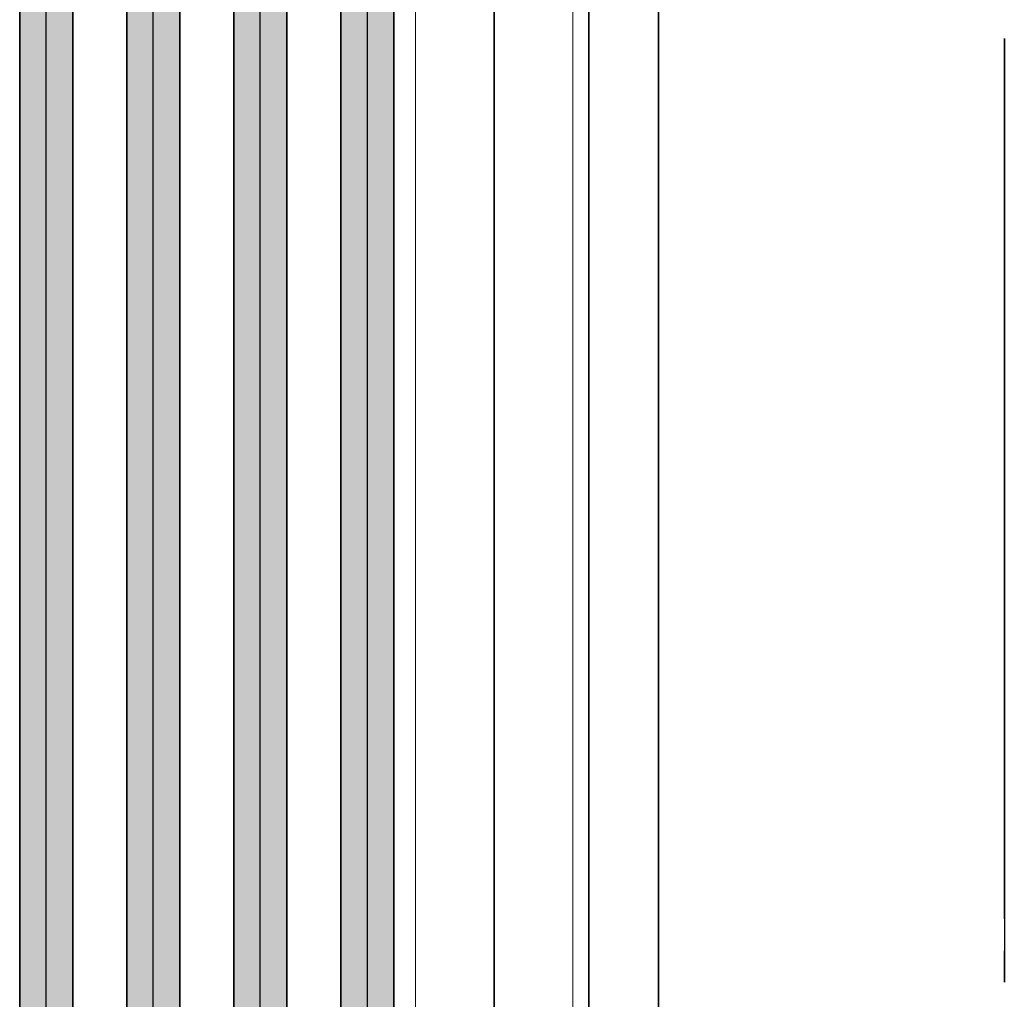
# Model space of a CAD drawing. Extents: x -133 to 627, y -127 to 467.
# Tile 391 of 421: x 367 to 380, y 51 to 63. Entities that reach past the tile are written whole.
import ezdxf
from ezdxf.lldxf.tags import DXFTag

# ---------------------------------------------------------------- set-up
doc = ezdxf.new("R2010")
doc.units = 0
doc.layers.get('0').update_dxf_attribs({"lineweight": 35})
for name, color, linetype, lineweight, true_color in [('A_Aussenwand', 3, 'Continuous', 35, 0x00ff00), ('A_Dach', 1, 'Continuous', 35, 0xff0000), ('A_Tuer_3D-A06HSTEINL', 9, 'Continuous', 18, 0x808080), ('M-EQPT', 2, 'Continuous', 30, 0xffff00), ('Rohrleitung', 1, 'Continuous', 35, 0xff0000), ('Rohrleitung-Shading', 1, 'Continuous', 35, 0xff0000)]:
    doc.layers.add(name, color=color, linetype=linetype, lineweight=lineweight, true_color=true_color)
tags = doc.linetypes.add('STRICHPUNKT2', pattern=[12.7, 6.35, -3.175, 0, -3.175]).pattern_tags.tags
tags[10:11] = [DXFTag(74, 4), DXFTag(75, 0), DXFTag(340, '0'), DXFTag(46, 0.0), DXFTag(50, 0.0), DXFTag(44, 0.0), DXFTag(45, 0.0)]
tags[8:9] = [DXFTag(74, 4), DXFTag(75, 0), DXFTag(340, '0'), DXFTag(46, 0.0), DXFTag(50, 0.0), DXFTag(44, 0.0), DXFTag(45, 0.0)]
tags[6:7] = [DXFTag(74, 4), DXFTag(75, 0), DXFTag(340, '0'), DXFTag(46, 0.0), DXFTag(50, 0.0), DXFTag(44, 0.0), DXFTag(45, 0.0)]
tags[4:5] = [DXFTag(74, 4), DXFTag(75, 0), DXFTag(340, '0'), DXFTag(46, 0.0), DXFTag(50, 0.0), DXFTag(44, 0.0), DXFTag(45, 0.0)]

# ---------------------------------------------------------------- blocks, each defined once
blk = doc.blocks.new('3D-Ansicht-A06HSS96NL', base_point=(136.761, 13.681))
at = {"layer": 'Rohrleitung-Shading', "color": 12, "true_color": 0xd90000}
for points in [[(367.703, 72.615), (367.366, 72.615), (367.703, 40.735), (367.366, 40.735)], [(367.703, 50.072), (367.703, 72.615), (367.366, 50.453), (367.366, 72.615)], [(367.941, 72.615), (367.703, 72.615), (367.941, 40.735), (367.703, 40.735)], [(368.04, 49.779), (368.04, 72.615), (367.703, 50.072), (367.703, 72.615)], [(368.04, 40.735), (368.04, 72.615), (367.941, 40.735), (367.941, 72.615)], [(369.064, 72.615), (368.727, 72.615), (369.064, 40.735), (368.727, 40.735)], [(369.064, 48.71), (369.064, 72.615), (368.727, 49.092), (368.727, 72.615)], [(369.401, 72.615), (369.064, 72.615), (369.401, 40.735), (369.064, 40.735)], [(369.401, 48.418), (369.401, 72.615), (369.064, 48.71), (369.064, 72.615)], [(370.426, 70.615), (370.089, 70.615), (370.426, 40.735), (370.089, 40.735)], [(370.426, 47.349), (370.426, 70.615), (370.089, 47.73), (370.089, 70.615)], [(370.664, 70.615), (370.426, 70.615), (370.664, 40.735), (370.426, 40.735)], [(370.763, 47.056), (370.763, 70.615), (370.426, 47.349), (370.426, 70.615)], [(370.763, 40.735), (370.763, 70.615), (370.664, 40.735), (370.664, 70.615)], [(371.788, 70.615), (371.451, 70.615), (371.788, 40.735), (371.451, 40.735)], [(371.788, 70.615), (371.451, 70.615), (371.788, 41.535), (371.451, 41.535)], [(372.125, 70.615), (371.788, 70.615), (372.125, 40.735), (371.788, 40.735)], [(372.125, 70.615), (371.788, 70.615), (372.125, 41.535), (371.788, 41.535)]]:
    blk.add_solid(points, dxfattribs=at)
blk = doc.blocks.new('Referenz-A06HSTEJNL', base_point=(136.761, 32.375))
at = {"layer": 'A_Aussenwand', "color": 0, "linetype": 'ByBlock', "ltscale": 0.35}
for p, q in [((373.402, 81.592), (373.402, 41.113)), ((375.49, 81.592), (375.49, 41.113)), ((373.402, 69.655), (373.402, 36.775)), ((373.402, 36.775), (373.402, 69.655)), ((375.49, 36.775), (375.49, 69.655)), ((375.49, 69.655), (375.49, 36.775))]:
    blk.add_line(p, q, dxfattribs=at)
at = {"layer": 'A_Dach', "color": 0, "linetype": 'ByBlock', "ltscale": 0.35}
blk.add_line((374.604, 93.865), (374.604, 33.798), dxfattribs=at)
at = {"layer": 'A_Tuer_3D-A06HSTEINL', "color": 0, "linetype": 'Continuous', "ltscale": 0.18}
for p, q in [((372.402, 36.775), (372.402, 69.655)), ((372.402, 69.655), (372.402, 36.775)), ((374.402, 36.775), (374.402, 69.655)), ((374.402, 69.655), (374.402, 36.775))]:
    blk.add_line(p, q, dxfattribs=at)
blk = doc.blocks.new('Kreis-A06HSTJRNL', base_point=(379.89, 51.507))
at = {"color": 0, "linetype": 'ByBlock', "lineweight": -2, "ltscale": 0.3}
blk.add_line((379.89, 52.309), (379.89, 51.507), dxfattribs=at)
blk = doc.blocks.new('Kreis-A06HSTKVNL', base_point=(379.89, 50.795))
at = {"color": 0, "linetype": 'ByBlock', "lineweight": -2, "ltscale": 0.3}
blk.add_line((379.89, 50.795), (379.89, 51.195), dxfattribs=at)
blk = doc.blocks.new('Kreis-A06HSTM1NL', base_point=(379.89, 52.332))
at = {"color": 0, "linetype": 'ByBlock', "lineweight": -2, "ltscale": 0.3}
blk.add_line((379.89, 52.332), (379.89, 61.271), dxfattribs=at)
blk = doc.blocks.new('Kreis-A06HSTNTNL', base_point=(379.89, 61.294))
at = {"color": 0, "linetype": 'ByBlock', "lineweight": -2, "ltscale": 0.3}
blk.add_line((379.89, 61.294), (379.89, 62.096), dxfattribs=at)
blk = doc.blocks.new('Kreis-A06HSTOHNL', base_point=(379.89, 61.294))
at = {"color": 0, "linetype": 'ByBlock', "lineweight": -2, "ltscale": 0.3}
blk.add_line((379.89, 61.294), (379.89, 62.046), dxfattribs=at)
blk = doc.blocks.new('Kreis-A06HSTPDNL', base_point=(379.89, 50.795))
at = {"color": 0, "linetype": 'ByBlock', "lineweight": -2, "ltscale": 0.3}
blk.add_line((379.89, 50.795), (379.89, 51.195), dxfattribs=at)
blk = doc.blocks.new('Kreis-A06HSTPLNL', base_point=(379.89, 51.601))
at = {"color": 0, "linetype": 'ByBlock', "lineweight": -2, "ltscale": 0.3}
blk.add_line((379.89, 62.001), (379.89, 51.601), dxfattribs=at)
blk = doc.blocks.new('Kreis-A06HSTPRNL', base_point=(379.89, 52.309))
at = {"color": 0, "linetype": 'ByBlock', "lineweight": -2, "ltscale": 0.3}
blk.add_line((379.89, 52.309), (379.89, 61.294), dxfattribs=at)
blk = doc.blocks.new('Kreis-A06HSTPZNL', base_point=(379.89, 51.507))
at = {"color": 0, "linetype": 'ByBlock', "lineweight": -2, "ltscale": 0.3}
blk.add_line((379.89, 52.309), (379.89, 51.507), dxfattribs=at)
blk = doc.blocks.new('Kreis-A06HSTSRNL', base_point=(379.89, 51.507))
at = {"color": 0, "linetype": 'ByBlock', "lineweight": -2, "ltscale": 0.3}
blk.add_line((379.89, 52.309), (379.89, 51.507), dxfattribs=at)
blk = doc.blocks.new('Kreis-A06HSTT9NL', base_point=(379.89, 50.795))
at = {"color": 0, "linetype": 'ByBlock', "lineweight": -2, "ltscale": 0.3}
blk.add_line((379.89, 50.795), (379.89, 51.195), dxfattribs=at)
blk = doc.blocks.new('Kreis-A06HSTTTNL', base_point=(379.89, 52.332))
at = {"color": 0, "linetype": 'ByBlock', "lineweight": -2, "ltscale": 0.3}
blk.add_line((379.89, 52.332), (379.89, 61.271), dxfattribs=at)
blk = doc.blocks.new('Kreis-A06HSTUFNL', base_point=(379.89, 61.294))
at = {"color": 0, "linetype": 'ByBlock', "lineweight": -2, "ltscale": 0.3}
blk.add_line((379.89, 61.294), (379.89, 62.096), dxfattribs=at)
blk = doc.blocks.new('Kreis-A06HSTUTNL', base_point=(379.89, 61.294))
at = {"color": 0, "linetype": 'ByBlock', "lineweight": -2, "ltscale": 0.3}
blk.add_line((379.89, 61.294), (379.89, 62.046), dxfattribs=at)
blk = doc.blocks.new('Kreis-A06HSTV5NL', base_point=(379.89, 51.602))
at = {"color": 0, "linetype": 'ByBlock', "lineweight": -2, "ltscale": 0.3}
blk.add_line((379.89, 51.602), (379.89, 62.001), dxfattribs=at)
blk = doc.blocks.new('Kreis-A06HSTV9NL', base_point=(379.89, 52.309))
at = {"color": 0, "linetype": 'ByBlock', "lineweight": -2, "ltscale": 0.3}
for p, q in [((379.89, 59.461), (379.89, 61.294)), ((379.89, 52.309), (379.89, 54.142))]:
    blk.add_line(p, q, dxfattribs=at)
blk = doc.blocks.new('Kreis-A06HSTVFNL', base_point=(379.89, 51.507))
at = {"color": 0, "linetype": 'ByBlock', "lineweight": -2, "ltscale": 0.3}
blk.add_line((379.89, 52.309), (379.89, 51.507), dxfattribs=at)
blk = doc.blocks.new('Stahlrohr nach DIN 2448-A06HSTY9NL', base_point=(367.366, 40.735))
at = {"color": 0, "linetype": 'ByBlock', "lineweight": -2, "ltscale": 0.35}
for p, q in [((367.366, 72.615), (367.366, 40.735)), ((368.04, 40.735), (368.04, 72.615))]:
    blk.add_line(p, q, dxfattribs=at)
at = {"color": 0, "linetype": 'STRICHPUNKT2', "lineweight": 25, "ltscale": 0.25}
blk.add_line((367.703, 40.735), (367.703, 72.615), dxfattribs=at)
blk = doc.blocks.new('Stahlrohr nach DIN 2448-A06HSTYBNL', base_point=(368.727, 40.735))
at = {"color": 0, "linetype": 'ByBlock', "lineweight": -2, "ltscale": 0.35}
for p, q in [((368.727, 72.615), (368.727, 40.735)), ((369.401, 40.735), (369.401, 72.615))]:
    blk.add_line(p, q, dxfattribs=at)
at = {"color": 0, "linetype": 'STRICHPUNKT2', "lineweight": 25, "ltscale": 0.25}
blk.add_line((369.064, 40.735), (369.064, 72.615), dxfattribs=at)
blk = doc.blocks.new('Stahlrohr nach DIN 2448-A06HSTYDNL', base_point=(370.089, 40.735))
at = {"color": 0, "linetype": 'ByBlock', "lineweight": -2, "ltscale": 0.35}
for p, q in [((370.089, 70.615), (370.089, 40.735)), ((370.763, 40.735), (370.763, 70.615))]:
    blk.add_line(p, q, dxfattribs=at)
at = {"color": 0, "linetype": 'STRICHPUNKT2', "lineweight": 25, "ltscale": 0.25}
blk.add_line((370.426, 40.735), (370.426, 70.615), dxfattribs=at)
blk = doc.blocks.new('Stahlrohr nach DIN 2448-A06HSTYFNL', base_point=(371.451, 40.735))
at = {"color": 0, "linetype": 'ByBlock', "lineweight": -2, "ltscale": 0.35}
for p, q in [((371.451, 70.615), (371.451, 40.735)), ((372.125, 40.735), (372.125, 70.615))]:
    blk.add_line(p, q, dxfattribs=at)
at = {"color": 0, "linetype": 'STRICHPUNKT2', "lineweight": 25, "ltscale": 0.25}
blk.add_line((371.788, 40.735), (371.788, 70.615), dxfattribs=at)
blk = doc.blocks.new('Stahlrohr nach DIN 2448-A06HSTYRNL', base_point=(367.366, 47.535))
at = {"color": 0, "linetype": 'ByBlock', "lineweight": -2, "ltscale": 0.35}
for p, q in [((367.366, 72.615), (367.366, 47.535)), ((368.04, 47.535), (368.04, 72.615))]:
    blk.add_line(p, q, dxfattribs=at)
at = {"color": 0, "linetype": 'STRICHPUNKT2', "lineweight": 25, "ltscale": 0.25}
blk.add_line((367.703, 47.535), (367.703, 72.615), dxfattribs=at)
blk = doc.blocks.new('Stahlrohr nach DIN 2448-A06HSTYVNL', base_point=(368.727, 45.535))
at = {"color": 0, "linetype": 'ByBlock', "lineweight": -2, "ltscale": 0.35}
for p, q in [((368.727, 72.615), (368.727, 45.535)), ((369.401, 45.535), (369.401, 72.615))]:
    blk.add_line(p, q, dxfattribs=at)
at = {"color": 0, "linetype": 'STRICHPUNKT2', "lineweight": 25, "ltscale": 0.25}
blk.add_line((369.064, 45.535), (369.064, 72.615), dxfattribs=at)
blk = doc.blocks.new('Stahlrohr nach DIN 2448-A06HSTYXNL', base_point=(370.089, 43.535))
at = {"color": 0, "linetype": 'ByBlock', "lineweight": -2, "ltscale": 0.35}
for p, q in [((370.089, 70.615), (370.089, 43.535)), ((370.763, 43.535), (370.763, 70.615))]:
    blk.add_line(p, q, dxfattribs=at)
at = {"color": 0, "linetype": 'STRICHPUNKT2', "lineweight": 25, "ltscale": 0.25}
blk.add_line((370.426, 43.535), (370.426, 70.615), dxfattribs=at)
blk = doc.blocks.new('Stahlrohr nach DIN 2448-A06HSTYZNL', base_point=(371.451, 41.535))
at = {"color": 0, "linetype": 'ByBlock', "lineweight": -2, "ltscale": 0.35}
for p, q in [((371.451, 70.615), (371.451, 41.535)), ((372.125, 41.535), (372.125, 70.615))]:
    blk.add_line(p, q, dxfattribs=at)
at = {"color": 0, "linetype": 'STRICHPUNKT2', "lineweight": 25, "ltscale": 0.25}
blk.add_line((371.788, 41.535), (371.788, 70.615), dxfattribs=at)

msp = doc.modelspace()

# ---------------------------------------------------------------- linework, layer by layer
at = {"layer": 'M-EQPT', "color": 8, "ltscale": 0.3, "true_color": 0x808080}
for p, q in [((379.89, 62.795), (379.89, 50.795)), ((379.89, 62.795), (379.89, 50.795)), ((379.89, 62.795), (379.89, 50.795)), ((379.89, 62.795), (379.89, 50.795)), ((379.89, 62.795), (379.89, 50.795)), ((379.89, 62.795), (379.89, 50.795)), ((379.89, 62.795), (379.89, 50.795)), ((379.89, 62.795), (379.89, 50.795)), ((379.89, 62.795), (379.89, 50.795)), ((379.89, 62.795), (379.89, 50.795)), ((379.89, 62.795), (379.89, 50.795)), ((379.89, 62.795), (379.89, 50.795)), ((379.89, 62.795), (379.89, 50.795)), ((379.89, 62.795), (379.89, 50.795)), ((379.89, 62.795), (379.89, 50.795)), ((379.89, 62.795), (379.89, 50.795)), ((379.89, 62.795), (379.89, 50.795)), ((379.89, 62.795), (379.89, 50.795)), ((379.89, 62.046), (379.89, 62.795)), ((379.89, 62.795), (379.89, 50.795)), ((379.89, 62.795), (379.89, 50.795)), ((379.89, 62.795), (379.89, 50.795)), ((379.89, 62.795), (379.89, 50.795)), ((379.89, 62.795), (379.89, 50.795)), ((379.89, 62.795), (379.89, 50.795)), ((379.89, 62.795), (379.89, 50.795)), ((379.89, 62.795), (379.89, 50.795)), ((379.89, 62.096), (379.89, 62.795)), ((379.89, 62.795), (379.89, 50.795)), ((379.89, 62.795), (379.89, 50.795)), ((379.89, 62.795), (379.89, 50.795)), ((379.89, 62.795), (379.89, 50.795)), ((379.89, 62.795), (379.89, 50.795)), ((379.89, 62.795), (379.89, 50.795)), ((379.89, 62.795), (379.89, 50.795)), ((379.89, 62.795), (379.89, 50.795)), ((379.89, 62.795), (379.89, 50.795)), ((379.89, 62.795), (379.89, 50.795)), ((379.89, 62.795), (379.89, 50.795)), ((379.89, 62.795), (379.89, 50.795)), ((379.89, 62.795), (379.89, 50.795)), ((379.89, 62.795), (379.89, 50.795)), ((379.89, 62.795), (379.89, 50.795)), ((379.89, 62.795), (379.89, 50.795)), ((379.89, 62.795), (379.89, 50.795)), ((379.89, 62.795), (379.89, 50.795)), ((379.89, 62.795), (379.89, 50.795)), ((379.89, 62.795), (379.89, 50.795)), ((379.89, 62.795), (379.89, 50.795)), ((379.89, 62.046), (379.89, 62.795)), ((379.89, 62.795), (379.89, 50.795)), ((379.89, 62.795), (379.89, 50.795)), ((379.89, 62.795), (379.89, 50.795)), ((379.89, 62.795), (379.89, 50.795)), ((379.89, 62.795), (379.89, 50.795)), ((379.89, 62.795), (379.89, 50.795)), ((379.89, 62.795), (379.89, 50.795)), ((379.89, 62.795), (379.89, 50.795)), ((379.89, 62.096), (379.89, 62.795)), ((379.89, 62.795), (379.89, 50.795)), ((379.89, 62.795), (379.89, 50.795)), ((379.89, 62.795), (379.89, 50.795)), ((379.89, 62.046), (379.89, 62.046)), ((379.89, 62.046), (379.89, 62.046)), ((379.89, 61.838), (379.89, 51.765)), ((379.89, 61.838), (379.89, 51.765)), ((379.89, 61.691), (379.89, 51.912)), ((379.89, 61.691), (379.89, 51.912)), ((379.89, 61.454), (379.89, 52.149)), ((379.89, 61.454), (379.89, 52.149)), ((379.89, 61.396), (379.89, 52.207)), ((379.89, 61.396), (379.89, 52.207)), ((379.89, 61.271), (379.89, 52.332)), ((379.89, 61.271), (379.89, 52.332)), ((379.89, 61.231), (379.89, 52.372)), ((379.89, 61.231), (379.89, 52.372)), ((379.89, 61.113), (379.89, 52.49)), ((379.89, 61.113), (379.89, 52.49)), ((379.89, 61.069), (379.89, 52.534)), ((379.89, 61.069), (379.89, 52.534)), ((379.89, 60.939), (379.89, 52.664)), ((379.89, 60.939), (379.89, 52.664)), ((379.89, 60.891), (379.89, 52.712)), ((379.89, 60.891), (379.89, 52.712)), ((379.89, 60.846), (379.89, 60.846)), ((379.89, 60.846), (379.89, 60.846)), ((379.89, 60.747), (379.89, 52.856)), ((379.89, 60.747), (379.89, 52.856)), ((379.89, 60.694), (379.89, 52.909)), ((379.89, 60.694), (379.89, 52.909)), ((379.89, 60.535), (379.89, 53.068)), ((379.89, 60.535), (379.89, 53.068)), ((379.89, 60.476), (379.89, 53.127)), ((379.89, 60.476), (379.89, 53.127)), ((379.89, 60.298), (379.89, 53.305)), ((379.89, 60.298), (379.89, 53.305)), ((379.89, 60.232), (379.89, 53.371)), ((379.89, 60.232), (379.89, 53.371)), ((379.89, 60.032), (379.89, 53.571)), ((379.89, 60.032), (379.89, 53.571)), ((379.89, 59.957), (379.89, 53.646)), ((379.89, 59.957), (379.89, 53.646)), ((379.89, 59.729), (379.89, 53.874)), ((379.89, 59.729), (379.89, 53.874)), ((379.89, 59.646), (379.89, 59.646)), ((379.89, 59.646), (379.89, 59.646)), ((379.89, 59.642), (379.89, 53.961)), ((379.89, 59.642), (379.89, 53.961)), ((379.89, 59.374), (379.89, 54.229)), ((379.89, 59.374), (379.89, 54.229)), ((379.89, 59.271), (379.89, 54.332)), ((379.89, 58.944), (379.89, 54.659)), ((379.89, 58.944), (379.89, 54.659)), ((379.89, 58.814), (379.89, 54.789)), ((379.89, 58.446), (379.89, 58.446)), ((379.89, 58.446), (379.89, 58.446)), ((379.89, 58.376), (379.89, 55.227)), ((379.89, 58.376), (379.89, 55.227)), ((379.89, 58.187), (379.89, 55.416)), ((379.89, 57.246), (379.89, 57.246)), ((379.89, 57.246), (379.89, 57.246)), ((379.89, 56.046), (379.89, 56.046)), ((379.89, 56.046), (379.89, 56.046)), ((379.89, 54.846), (379.89, 54.846)), ((379.89, 54.846), (379.89, 54.846)), ((379.89, 53.646), (379.89, 53.646)), ((379.89, 53.646), (379.89, 53.646)), ((379.89, 52.446), (379.89, 52.446)), ((379.89, 52.446), (379.89, 52.446)), ((379.89, 51.507), (379.89, 50.795)), ((379.89, 51.507), (379.89, 50.795)), ((379.89, 51.507), (379.89, 50.795)), ((379.89, 51.507), (379.89, 50.795)), ((379.89, 51.246), (379.89, 51.246)), ((379.89, 51.246), (379.89, 51.246)), ((379.89, 50.795), (379.89, 50.795)), ((379.89, 50.795), (379.89, 50.795))]:
    msp.add_line(p, q, dxfattribs=at)

# ---------------------------------------------------------------- block references
at = {"color": 251, "lineweight": 25, "ltscale": 0.25, "true_color": 0x585858}
msp.add_blockref('Referenz-A06HSTEJNL', (136.761, 32.375), dxfattribs=at)
msp.add_blockref('3D-Ansicht-A06HSS96NL', (136.761, 13.681))
at = {"layer": 'M-EQPT', "color": 8, "ltscale": 0.3, "true_color": 0x808080}
for name, p in [('Kreis-A06HSTNTNL', (379.89, 61.294)), ('Kreis-A06HSTUFNL', (379.89, 61.294)), ('Kreis-A06HSTOHNL', (379.89, 61.294)), ('Kreis-A06HSTUTNL', (379.89, 61.294)), ('Kreis-A06HSTPLNL', (379.89, 51.601)), ('Kreis-A06HSTV5NL', (379.89, 51.602)), ('Kreis-A06HSTPRNL', (379.89, 52.309)), ('Kreis-A06HSTV9NL', (379.89, 52.309)), ('Kreis-A06HSTM1NL', (379.89, 52.332)), ('Kreis-A06HSTTTNL', (379.89, 52.332)), ('Kreis-A06HSTJRNL', (379.89, 51.507)), ('Kreis-A06HSTPZNL', (379.89, 51.507)), ('Kreis-A06HSTSRNL', (379.89, 51.507)), ('Kreis-A06HSTVFNL', (379.89, 51.507)), ('Kreis-A06HSTKVNL', (379.89, 50.795)), ('Kreis-A06HSTPDNL', (379.89, 50.795)), ('Kreis-A06HSTT9NL', (379.89, 50.795))]:
    msp.add_blockref(name, p, dxfattribs=at)
at = {"layer": 'Rohrleitung', "ltscale": 0.35}
for name, p in [('Stahlrohr nach DIN 2448-A06HSTY9NL', (367.366, 40.735)), ('Stahlrohr nach DIN 2448-A06HSTYRNL', (367.366, 47.535)), ('Stahlrohr nach DIN 2448-A06HSTYBNL', (368.727, 40.735)), ('Stahlrohr nach DIN 2448-A06HSTYVNL', (368.727, 45.535)), ('Stahlrohr nach DIN 2448-A06HSTYDNL', (370.089, 40.735)), ('Stahlrohr nach DIN 2448-A06HSTYXNL', (370.089, 43.535)), ('Stahlrohr nach DIN 2448-A06HSTYFNL', (371.451, 40.735)), ('Stahlrohr nach DIN 2448-A06HSTYZNL', (371.451, 41.535))]:
    msp.add_blockref(name, p, dxfattribs=at)

doc.saveas('drawing.dxf')
